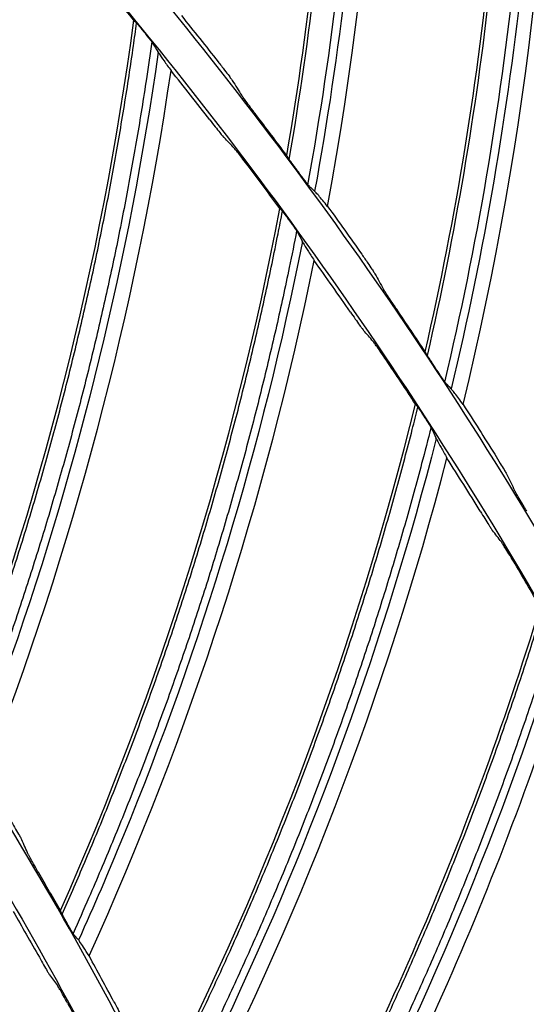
# Model space of a CAD drawing. Header units: centimetres. Extents: x 8435 to 34224, y 15581 to 23928.
# Tile 505 of 656: x 14730.61 to 14733.53, y 23638.41 to 23644.1. Entities that reach past the tile are written whole.
import ezdxf

# ---------------------------------------------------------------- set-up
doc = ezdxf.new("R2010")
doc.units = ezdxf.units.CM
doc.header["$LTSCALE"] = 0.2
doc.layers.add('1', color=7, linetype='Continuous', true_color=0xffffff)

# ---------------------------------------------------------------- blocks, each defined once
blk = doc.blocks.new('A$C992146fe')
at = {"layer": '1', "color": 0, "linetype": 'Continuous', "extrusion": (0, 0, -1)}
for radius in [59.146, 58.16, 57.606, 57.6]:
    blk.add_circle((-566.677, 326.301), radius, dxfattribs=at)
blk.add_arc((-566.657, 326.301), 65.216, 109.16485, 156.05151, dxfattribs=at)
at = {"layer": '1', "color": 0, "linetype": 'Continuous'}
for points, knots in [([(624.857, 326.301), (624.857, 328.223), (624.762, 330.138), (624.383, 333.958), (624.098, 335.86), (622.977, 341.462), (621.873, 345.087), (619.685, 350.361), (618.862, 352.1), (617.053, 355.475), (616.072, 357.106), (612.907, 361.834), (610.5, 364.768), (606.433, 368.83), (605.008, 370.119), (602.065, 372.53), (600.541, 373.658), (597.389, 375.762), (595.761, 376.737), (592.4, 378.533), (590.656, 379.357), (585.357, 381.547), (581.728, 382.644), (574.279, 384.124), (570.423, 384.503), (562.822, 384.498), (559.05, 384.127), (553.436, 383.011), (551.564, 382.542), (547.912, 381.432), (546.124, 380.791), (540.872, 378.614), (537.512, 376.823), (531.127, 372.556), (528.194, 370.144), (524.172, 366.123), (522.894, 364.715), (520.468, 361.762), (519.32, 360.213), (516.144, 355.459), (514.358, 352.117), (512.171, 346.846), (511.523, 345.038), (510.409, 341.37), (509.947, 339.523), (508.836, 333.94), (508.46, 330.166), (508.456, 324.423), (508.55, 322.501), (508.923, 318.712), (509.201, 316.836), (509.938, 313.119), (510.397, 311.278), (511.5, 307.633), (512.147, 305.818), (514.341, 300.515), (516.129, 297.171), (519.287, 292.434), (520.42, 290.902), (522.851, 287.935), (524.139, 286.513), (528.17, 282.478), (531.097, 280.071), (535.849, 276.887), (537.503, 275.893), (540.87, 274.09), (542.588, 273.277), (547.839, 271.097), (551.472, 269.985), (559.009, 268.478), (562.79, 268.106), (568.476, 268.098), (570.374, 268.188), (574.175, 268.557), (576.084, 268.838), (581.697, 269.948), (585.325, 271.045), (590.597, 273.218), (592.332, 274.034), (595.718, 275.839), (597.353, 276.817), (602.091, 279.975), (605.028, 282.374), (609.092, 286.424), (610.388, 287.85), (612.809, 290.791), (613.941, 292.314), (616.051, 295.461), (617.029, 297.086), (618.83, 300.439), (619.656, 302.175), (621.864, 307.483), (622.973, 311.125), (624.099, 316.741), (624.384, 318.646), (624.762, 322.463), (624.857, 324.379), (624.857, 326.301)], [0, 0, 0, 0, 0.015625, 0.015625, 0.03125, 0.03125, 0.0625, 0.0625, 0.078125, 0.078125, 0.09375, 0.09375, 0.125, 0.125, 0.140625, 0.140625, 0.15625, 0.15625, 0.171875, 0.171875, 0.1875, 0.1875, 0.21875, 0.21875, 0.25, 0.25, 0.28125, 0.28125, 0.296875, 0.296875, 0.3125, 0.3125, 0.34375, 0.34375, 0.375, 0.375, 0.390625, 0.390625, 0.40625, 0.40625, 0.4375, 0.4375, 0.453125, 0.453125, 0.46875, 0.46875, 0.5, 0.5, 0.515625, 0.515625, 0.53125, 0.53125, 0.546875, 0.546875, 0.5625, 0.5625, 0.59375, 0.59375, 0.609375, 0.609375, 0.625, 0.625, 0.65625, 0.65625, 0.671875, 0.671875, 0.6875, 0.6875, 0.71875, 0.71875, 0.75, 0.75, 0.765625, 0.765625, 0.78125, 0.78125, 0.8125, 0.8125, 0.828125, 0.828125, 0.84375, 0.84375, 0.875, 0.875, 0.890625, 0.890625, 0.90625, 0.90625, 0.921875, 0.921875, 0.9375, 0.9375, 0.96875, 0.96875, 0.984375, 0.984375, 1, 1, 1, 1]), ([(624.457, 326.301), (624.457, 324.392), (624.363, 322.49), (623.987, 318.698), (623.704, 316.807), (622.586, 311.229), (621.485, 307.612), (619.292, 302.341), (618.472, 300.616), (616.683, 297.287), (615.712, 295.673), (613.616, 292.547), (612.491, 291.035), (610.088, 288.114), (608.801, 286.698), (604.764, 282.676), (601.848, 280.293), (597.142, 277.157), (595.518, 276.185), (592.155, 274.394), (590.433, 273.583), (585.196, 271.424), (581.593, 270.335), (576.02, 269.233), (574.124, 268.954), (570.349, 268.587), (568.464, 268.498), (562.817, 268.506), (559.061, 268.875), (551.576, 270.373), (547.969, 271.476), (542.753, 273.642), (541.048, 274.449), (537.703, 276.24), (536.061, 277.227), (531.341, 280.388), (528.434, 282.779), (524.431, 286.787), (523.152, 288.199), (520.738, 291.145), (519.613, 292.667), (516.476, 297.371), (514.701, 300.693), (512.522, 305.959), (511.879, 307.761), (510.784, 311.382), (510.328, 313.21), (509.596, 316.901), (509.32, 318.764), (508.95, 322.527), (508.856, 324.436), (508.86, 330.139), (509.234, 333.888), (510.337, 339.432), (510.796, 341.267), (511.902, 344.909), (512.546, 346.705), (514.717, 351.939), (516.491, 355.258), (519.645, 359.98), (520.786, 361.518), (523.195, 364.451), (524.464, 365.849), (528.459, 369.842), (531.371, 372.238), (537.713, 376.476), (541.049, 378.255), (546.265, 380.417), (548.041, 381.053), (551.667, 382.155), (553.527, 382.621), (559.102, 383.73), (562.848, 384.098), (570.397, 384.103), (574.227, 383.727), (581.624, 382.256), (585.229, 381.167), (590.491, 378.992), (592.223, 378.174), (595.561, 376.39), (597.178, 375.422), (600.308, 373.333), (601.822, 372.212), (604.745, 369.818), (606.16, 368.538), (610.199, 364.503), (612.589, 361.59), (615.733, 356.894), (616.707, 355.275), (618.503, 351.923), (619.321, 350.195), (621.494, 344.958), (622.59, 341.358), (623.704, 335.794), (623.987, 333.905), (624.363, 330.112), (624.457, 328.209), (624.457, 326.301)], [0, 0, 0, 0, 0.015625, 0.015625, 0.03125, 0.03125, 0.0625, 0.0625, 0.078125, 0.078125, 0.09375, 0.09375, 0.109375, 0.109375, 0.125, 0.125, 0.15625, 0.15625, 0.171875, 0.171875, 0.1875, 0.1875, 0.21875, 0.21875, 0.234375, 0.234375, 0.25, 0.25, 0.28125, 0.28125, 0.3125, 0.3125, 0.328125, 0.328125, 0.34375, 0.34375, 0.375, 0.375, 0.390625, 0.390625, 0.40625, 0.40625, 0.4375, 0.4375, 0.453125, 0.453125, 0.46875, 0.46875, 0.484375, 0.484375, 0.5, 0.5, 0.53125, 0.53125, 0.546875, 0.546875, 0.5625, 0.5625, 0.59375, 0.59375, 0.609375, 0.609375, 0.625, 0.625, 0.65625, 0.65625, 0.6875, 0.6875, 0.703125, 0.703125, 0.71875, 0.71875, 0.75, 0.75, 0.78125, 0.78125, 0.8125, 0.8125, 0.828125, 0.828125, 0.84375, 0.84375, 0.859375, 0.859375, 0.875, 0.875, 0.90625, 0.90625, 0.921875, 0.921875, 0.9375, 0.9375, 0.96875, 0.96875, 0.984375, 0.984375, 1, 1, 1, 1]), ([(617.857, 326.301), (617.857, 329.683), (617.525, 333.009), (616.55, 337.917), (616.145, 339.539), (615.17, 342.756), (614.598, 344.354), (612.671, 349.005), (611.098, 351.945), (608.311, 356.12), (607.307, 357.476), (605.166, 360.085), (604.039, 361.327), (600.496, 364.869), (597.918, 366.989), (593.721, 369.796), (592.266, 370.668), (589.31, 372.247), (587.801, 372.961), (584.721, 374.237), (583.15, 374.801), (579.945, 375.775), (578.302, 376.187), (573.346, 377.174), (570.023, 377.499), (565.015, 377.502), (563.341, 377.421), (559.985, 377.092), (558.312, 376.844), (553.387, 375.864), (550.196, 374.898), (545.547, 372.976), (544.012, 372.251), (541.046, 370.666), (539.611, 369.806), (535.449, 367.027), (532.863, 364.911), (528.081, 360.135), (525.958, 357.543), (523.176, 353.385), (522.315, 351.953), (520.729, 348.992), (520.003, 347.457), (518.074, 342.804), (517.105, 339.612), (515.794, 333.053), (515.458, 329.66), (515.456, 322.977), (515.779, 319.657), (516.759, 314.707), (517.17, 313.061), (518.143, 309.851), (518.705, 308.279), (519.979, 305.197), (520.691, 303.688), (522.266, 300.734), (523.134, 299.283), (525.942, 295.075), (528.06, 292.495), (531.597, 288.951), (532.837, 287.824), (535.439, 285.684), (536.799, 284.675), (540.975, 281.881), (543.914, 280.307), (548.557, 278.378), (550.153, 277.804), (553.374, 276.825), (554.997, 276.418), (559.906, 275.438), (563.229, 275.104), (569.981, 275.097), (573.323, 275.427), (578.23, 276.398), (579.851, 276.801), (583.064, 277.772), (584.663, 278.342), (589.322, 280.268), (592.265, 281.838), (597.829, 285.546), (600.467, 287.706), (605.198, 292.43), (607.318, 295.005), (610.125, 299.193), (610.999, 300.648), (612.584, 303.607), (613.299, 305.116), (615.218, 309.736), (616.2, 312.946), (617.525, 319.571), (617.857, 322.918), (617.857, 326.301)], [0, 0, 0, 0, 0.03125, 0.03125, 0.046875, 0.046875, 0.0625, 0.0625, 0.09375, 0.09375, 0.109375, 0.109375, 0.125, 0.125, 0.15625, 0.15625, 0.171875, 0.171875, 0.1875, 0.1875, 0.203125, 0.203125, 0.21875, 0.21875, 0.25, 0.25, 0.265625, 0.265625, 0.28125, 0.28125, 0.3125, 0.3125, 0.328125, 0.328125, 0.34375, 0.34375, 0.375, 0.375, 0.40625, 0.40625, 0.421875, 0.421875, 0.4375, 0.4375, 0.46875, 0.46875, 0.5, 0.5, 0.53125, 0.53125, 0.546875, 0.546875, 0.5625, 0.5625, 0.578125, 0.578125, 0.59375, 0.59375, 0.625, 0.625, 0.640625, 0.640625, 0.65625, 0.65625, 0.6875, 0.6875, 0.703125, 0.703125, 0.71875, 0.71875, 0.75, 0.75, 0.78125, 0.78125, 0.796875, 0.796875, 0.8125, 0.8125, 0.84375, 0.84375, 0.875, 0.875, 0.90625, 0.90625, 0.921875, 0.921875, 0.9375, 0.9375, 0.96875, 0.96875, 1, 1, 1, 1]), ([(617.457, 326.301), (617.457, 322.944), (617.128, 319.623), (615.813, 313.05), (614.839, 309.865), (612.935, 305.282), (612.225, 303.784), (610.653, 300.849), (609.785, 299.405), (607, 295.249), (604.897, 292.694), (600.203, 288.008), (597.585, 285.864), (592.065, 282.186), (589.145, 280.627), (584.523, 278.717), (582.936, 278.151), (579.748, 277.188), (578.139, 276.788), (573.27, 275.824), (569.955, 275.497), (563.256, 275.504), (559.959, 275.836), (555.088, 276.808), (553.477, 277.212), (550.282, 278.183), (548.698, 278.752), (544.092, 280.666), (541.176, 282.228), (537.032, 285), (535.683, 286.001), (533.101, 288.125), (531.871, 289.242), (528.362, 292.759), (526.26, 295.319), (523.474, 299.494), (522.613, 300.934), (521.05, 303.865), (520.344, 305.362), (519.08, 308.42), (518.522, 309.98), (517.557, 313.164), (517.149, 314.798), (516.176, 319.709), (515.856, 323.004), (515.858, 329.634), (516.192, 333.001), (517.492, 339.508), (518.453, 342.675), (520.367, 347.292), (521.088, 348.815), (522.661, 351.752), (523.515, 353.174), (526.276, 357.299), (528.383, 359.87), (533.127, 364.61), (535.693, 366.709), (539.822, 369.466), (541.246, 370.32), (544.189, 371.892), (545.712, 372.611), (550.324, 374.518), (553.491, 375.477), (558.378, 376.449), (560.037, 376.695), (563.367, 377.022), (565.028, 377.102), (569.997, 377.099), (573.293, 376.776), (578.211, 375.798), (579.841, 375.388), (583.021, 374.422), (584.58, 373.863), (587.636, 372.596), (589.134, 371.888), (592.066, 370.321), (593.509, 369.456), (597.674, 366.671), (600.231, 364.568), (603.747, 361.053), (604.865, 359.821), (606.989, 357.232), (607.986, 355.887), (610.751, 351.745), (612.311, 348.827), (614.224, 344.213), (614.791, 342.627), (615.758, 339.436), (616.16, 337.826), (617.128, 332.957), (617.457, 329.657), (617.457, 326.301)], [0, 0, 0, 0, 0.03125, 0.03125, 0.0625, 0.0625, 0.078125, 0.078125, 0.09375, 0.09375, 0.125, 0.125, 0.15625, 0.15625, 0.1875, 0.1875, 0.203125, 0.203125, 0.21875, 0.21875, 0.25, 0.25, 0.28125, 0.28125, 0.296875, 0.296875, 0.3125, 0.3125, 0.34375, 0.34375, 0.359375, 0.359375, 0.375, 0.375, 0.40625, 0.40625, 0.421875, 0.421875, 0.4375, 0.4375, 0.453125, 0.453125, 0.46875, 0.46875, 0.5, 0.5, 0.53125, 0.53125, 0.5625, 0.5625, 0.578125, 0.578125, 0.59375, 0.59375, 0.625, 0.625, 0.65625, 0.65625, 0.671875, 0.671875, 0.6875, 0.6875, 0.71875, 0.71875, 0.734375, 0.734375, 0.75, 0.75, 0.78125, 0.78125, 0.796875, 0.796875, 0.8125, 0.8125, 0.828125, 0.828125, 0.84375, 0.84375, 0.875, 0.875, 0.890625, 0.890625, 0.90625, 0.90625, 0.9375, 0.9375, 0.953125, 0.953125, 0.96875, 0.96875, 1, 1, 1, 1]), ([(610.877, 326.301), (610.877, 323.379), (610.591, 320.505), (609.747, 316.262), (609.397, 314.86), (608.553, 312.078), (608.059, 310.699), (606.394, 306.685), (605.035, 304.143), (602.622, 300.532), (601.751, 299.356), (599.904, 297.108), (598.932, 296.038), (595.873, 292.982), (593.645, 291.15), (590.01, 288.721), (588.758, 287.972), (586.208, 286.611), (584.905, 285.996), (582.244, 284.894), (580.886, 284.407), (578.113, 283.566), (576.69, 283.209), (572.418, 282.361), (569.551, 282.081), (563.777, 282.08), (560.846, 282.369), (555.182, 283.498), (552.425, 284.333), (548.402, 285.998), (547.076, 286.625), (544.52, 287.993), (543.283, 288.736), (539.691, 291.136), (537.448, 292.973), (533.325, 297.097), (531.497, 299.329), (529.094, 302.923), (528.35, 304.163), (526.979, 306.726), (526.353, 308.05), (524.692, 312.063), (523.856, 314.818), (523.008, 319.073), (522.792, 320.519), (522.507, 323.416), (522.437, 324.861), (522.437, 329.185), (522.717, 332.055), (523.567, 336.339), (523.922, 337.756), (524.761, 340.523), (525.248, 341.88), (526.349, 344.541), (526.964, 345.845), (528.328, 348.399), (529.08, 349.657), (531.501, 353.281), (533.33, 355.507), (537.408, 359.591), (539.683, 361.46), (544.486, 364.67), (547.025, 366.03), (551.043, 367.697), (552.423, 368.193), (555.199, 369.035), (556.599, 369.386), (560.836, 370.23), (563.713, 370.519), (569.551, 370.522), (572.422, 370.238), (576.661, 369.398), (578.063, 369.049), (580.843, 368.209), (582.223, 367.716), (586.238, 366.055), (588.779, 364.699), (592.386, 362.294), (593.56, 361.426), (595.813, 359.58), (596.885, 358.608), (599.946, 355.551), (601.778, 353.327), (604.206, 349.702), (604.96, 348.448), (606.325, 345.897), (606.941, 344.595), (608.046, 341.936), (608.534, 340.579), (609.377, 337.811), (609.735, 336.393), (610.591, 332.11), (610.877, 329.222), (610.877, 326.301)], [0, 0, 0, 0, 0.03125, 0.03125, 0.046875, 0.046875, 0.0625, 0.0625, 0.09375, 0.09375, 0.109375, 0.109375, 0.125, 0.125, 0.15625, 0.15625, 0.171875, 0.171875, 0.1875, 0.1875, 0.203125, 0.203125, 0.21875, 0.21875, 0.25, 0.25, 0.28125, 0.28125, 0.3125, 0.3125, 0.328125, 0.328125, 0.34375, 0.34375, 0.375, 0.375, 0.40625, 0.40625, 0.421875, 0.421875, 0.4375, 0.4375, 0.46875, 0.46875, 0.484375, 0.484375, 0.5, 0.5, 0.53125, 0.53125, 0.546875, 0.546875, 0.5625, 0.5625, 0.578125, 0.578125, 0.59375, 0.59375, 0.625, 0.625, 0.65625, 0.65625, 0.6875, 0.6875, 0.703125, 0.703125, 0.71875, 0.71875, 0.75, 0.75, 0.78125, 0.78125, 0.796875, 0.796875, 0.8125, 0.8125, 0.84375, 0.84375, 0.859375, 0.859375, 0.875, 0.875, 0.90625, 0.90625, 0.921875, 0.921875, 0.9375, 0.9375, 0.953125, 0.953125, 0.96875, 0.96875, 1, 1, 1, 1]), ([(610.457, 326.301), (610.457, 329.194), (610.173, 332.04), (609.339, 336.238), (608.992, 337.626), (608.159, 340.377), (607.669, 341.745), (606.02, 345.723), (604.675, 348.239), (601.497, 353), (599.646, 355.254), (595.605, 359.295), (593.4, 361.108), (589.809, 363.51), (588.565, 364.255), (586.036, 365.606), (584.745, 366.217), (582.11, 367.309), (580.766, 367.791), (578.024, 368.624), (576.619, 368.977), (572.379, 369.821), (569.537, 370.099), (565.252, 370.101), (563.82, 370.032), (560.949, 369.751), (559.518, 369.539), (555.305, 368.701), (552.575, 367.874), (548.598, 366.23), (547.285, 365.61), (544.747, 364.254), (543.52, 363.518), (539.959, 361.14), (537.747, 359.331), (533.657, 355.245), (531.84, 353.028), (529.46, 349.471), (528.724, 348.245), (527.367, 345.712), (526.746, 344.399), (525.096, 340.419), (524.267, 337.688), (523.146, 332.077), (522.858, 329.174), (522.856, 323.458), (523.132, 320.617), (523.971, 316.383), (524.323, 314.974), (525.155, 312.229), (525.636, 310.884), (526.725, 308.247), (527.334, 306.956), (528.682, 304.429), (529.424, 303.187), (531.826, 299.588), (533.639, 297.381), (536.665, 294.349), (537.725, 293.385), (539.951, 291.554), (541.114, 290.691), (544.687, 288.301), (547.201, 286.954), (551.173, 285.304), (552.538, 284.814), (555.293, 283.976), (556.682, 283.628), (560.882, 282.789), (563.724, 282.504), (569.501, 282.498), (572.359, 282.78), (576.557, 283.61), (577.944, 283.956), (580.693, 284.785), (582.061, 285.273), (586.046, 286.921), (588.564, 288.265), (593.323, 291.436), (595.58, 293.284), (599.627, 297.325), (601.441, 299.528), (603.843, 303.111), (604.591, 304.356), (605.946, 306.887), (606.558, 308.178), (608.2, 312.13), (609.04, 314.876), (610.173, 320.543), (610.457, 323.407), (610.457, 326.301)], [0, 0, 0, 0, 0.03125, 0.03125, 0.046875, 0.046875, 0.0625, 0.0625, 0.09375, 0.09375, 0.125, 0.125, 0.15625, 0.15625, 0.171875, 0.171875, 0.1875, 0.1875, 0.203125, 0.203125, 0.21875, 0.21875, 0.25, 0.25, 0.265625, 0.265625, 0.28125, 0.28125, 0.3125, 0.3125, 0.328125, 0.328125, 0.34375, 0.34375, 0.375, 0.375, 0.40625, 0.40625, 0.421875, 0.421875, 0.4375, 0.4375, 0.46875, 0.46875, 0.5, 0.5, 0.53125, 0.53125, 0.546875, 0.546875, 0.5625, 0.5625, 0.578125, 0.578125, 0.59375, 0.59375, 0.625, 0.625, 0.640625, 0.640625, 0.65625, 0.65625, 0.6875, 0.6875, 0.703125, 0.703125, 0.71875, 0.71875, 0.75, 0.75, 0.78125, 0.78125, 0.796875, 0.796875, 0.8125, 0.8125, 0.84375, 0.84375, 0.875, 0.875, 0.90625, 0.90625, 0.921875, 0.921875, 0.9375, 0.9375, 0.96875, 0.96875, 1, 1, 1, 1]), ([(607.695, 356.941), (607.967, 358.518), (608.139, 360.117), (608.24, 362.548), (608.246, 363.357), (608.206, 364.972), (608.154, 365.777), (608.09, 366.582)], [0, 0, 0, 0, 0.5, 0.5, 0.75, 0.75, 1, 1, 1, 1]), ([(607.723, 356.896), (607.969, 358.312), (608.133, 359.743), (608.285, 362.425), (608.291, 363.673), (608.211, 365.463), (608.175, 366.003), (608.133, 366.544)], [0, 0, 0, 0, 0.44518, 0.44518, 0.832139, 0.832139, 1, 1, 1, 1]), ([(607.94, 356.603), (608.227, 358.19), (608.411, 359.796), (608.553, 362.647), (608.553, 363.895), (608.471, 365.508), (608.445, 365.879), (608.416, 366.25)], [0, 0, 0, 0, 0.499382, 0.499382, 0.884758, 0.884758, 1, 1, 1, 1]), ([(608.516, 366.119), (608.541, 365.791), (608.563, 365.463), (608.644, 363.888), (608.645, 362.638), (608.499, 359.762), (608.31, 358.136), (608.017, 356.528)], [0, 0, 0, 0, 0.102471, 0.102471, 0.491012, 0.491012, 1, 1, 1, 1]), ([(609.294, 354.674), (609.651, 356.234), (609.909, 357.822), (610.141, 360.244), (610.192, 361.051), (610.239, 362.666), (610.23, 363.474), (610.21, 364.281)], [0, 0, 0, 0, 0.5, 0.5, 0.75, 0.75, 1, 1, 1, 1]), ([(609.319, 354.628), (609.642, 356.029), (609.883, 357.449), (610.179, 360.118), (610.254, 361.364), (610.27, 363.156), (610.263, 363.698), (610.251, 364.24)], [0, 0, 0, 0, 0.445134, 0.445134, 0.832062, 0.832062, 1, 1, 1, 1]), ([(609.52, 354.323), (609.892, 355.893), (610.163, 357.486), (610.459, 360.326), (610.527, 361.571), (610.532, 363.187), (610.526, 363.559), (610.518, 363.932)], [0, 0, 0, 0, 0.499334, 0.499334, 0.884684, 0.884684, 1, 1, 1, 1]), ([(610.611, 363.795), (610.618, 363.466), (610.622, 363.137), (610.617, 361.56), (610.55, 360.312), (610.249, 357.448), (609.973, 355.834), (609.593, 354.244)], [0, 0, 0, 0, 0.102537, 0.102537, 0.491056, 0.491056, 1, 1, 1, 1]), ([(603.861, 350.222), (603.933, 350.412), (604.004, 350.603), (604.153, 351.013), (604.23, 351.232), (604.38, 351.671), (604.453, 351.891), (604.595, 352.333), (604.664, 352.554), (604.798, 352.998), (604.862, 353.221), (604.987, 353.668), (605.048, 353.892), (605.164, 354.341), (605.22, 354.566), (605.328, 355.017), (605.38, 355.243), (605.48, 355.696), (605.527, 355.923), (605.618, 356.378), (605.662, 356.606), (605.744, 357.062), (605.783, 357.291), (605.857, 357.748), (605.892, 357.978), (605.937, 358.295), (605.949, 358.383), (605.961, 358.471)], [0, 0, 0, 0, 0.071662, 0.071662, 0.153219, 0.153219, 0.234777, 0.234777, 0.316334, 0.316334, 0.397891, 0.397891, 0.479448, 0.479448, 0.561005, 0.561005, 0.642562, 0.642562, 0.72412, 0.72412, 0.805677, 0.805677, 0.887234, 0.887234, 0.968791, 0.968791, 1, 1, 1, 1]), ([(605.947, 358.486), (605.949, 358.485), (605.952, 358.481), (605.959, 358.473), (605.964, 358.468), (605.977, 358.453), (605.986, 358.442), (606.007, 358.416), (606.02, 358.401), (606.034, 358.383), (606.036, 358.381), (606.038, 358.379)], [0, 0, 0, 0, 0.175484, 0.175484, 0.348875, 0.348875, 0.616864, 0.616864, 0.956415, 0.956415, 1, 1, 1, 1]), ([(606.065, 358.345), (606.076, 358.332), (606.086, 358.319), (606.105, 358.295), (606.114, 358.284), (606.127, 358.267), (606.132, 358.261), (606.14, 358.251), (606.142, 358.247), (606.145, 358.244), (606.145, 358.243), (606.146, 358.243)], [0, 0, 0, 0, 0.305299, 0.305299, 0.574489, 0.574489, 0.776302, 0.776302, 0.938919, 0.938919, 1, 1, 1, 1]), ([(606.137, 358.255), (606.117, 358.112), (606.096, 357.97), (606.04, 357.598), (606.003, 357.369), (605.925, 356.912), (605.884, 356.684), (605.797, 356.228), (605.752, 356.001), (605.657, 355.547), (605.607, 355.32), (605.504, 354.868), (605.45, 354.643), (605.338, 354.193), (605.279, 353.968), (605.159, 353.52), (605.096, 353.297), (604.967, 352.851), (604.901, 352.629), (604.763, 352.186), (604.693, 351.965), (604.547, 351.524), (604.472, 351.305), (604.318, 350.867), (604.24, 350.649), (604.106, 350.29), (604.052, 350.149), (603.998, 350.008)], [0, 0, 0, 0, 0.050542, 0.050542, 0.132028, 0.132028, 0.213515, 0.213515, 0.295002, 0.295002, 0.376489, 0.376489, 0.457975, 0.457975, 0.539462, 0.539462, 0.620949, 0.620949, 0.702436, 0.702436, 0.783923, 0.783923, 0.865409, 0.865409, 0.946896, 0.946896, 1, 1, 1, 1]), ([(606.211, 358.134), (605.871, 355.756), (605.302, 353.413), (604.369, 350.738), (604.221, 350.335), (604.065, 349.934)], [0, 0, 0, 0, 0.848444, 0.848444, 1, 1, 1, 1]), ([(606.22, 358.12), (606.236, 358.096), (606.255, 358.068), (606.301, 358.002), (606.329, 357.963), (606.359, 357.922)], [0, 0, 0, 0, 0.496675, 0.496675, 1, 1, 1, 1]), ([(606.902, 358.025), (606.928, 357.992), (606.954, 357.958), (606.996, 357.903), (607.013, 357.88), (607.039, 357.846), (607.048, 357.833), (607.06, 357.817), (607.064, 357.811), (607.066, 357.808)], [0, 0, 0, 0, 0.36913, 0.36913, 0.653138, 0.653138, 0.859833, 0.859833, 1, 1, 1, 1]), ([(607.339, 357.413), (607.313, 357.447), (607.287, 357.482), (607.245, 357.537), (607.228, 357.56), (607.203, 357.595), (607.193, 357.608), (607.182, 357.624), (607.178, 357.63), (607.176, 357.633)], [0, 0, 0, 0, 0.373404, 0.373404, 0.655981, 0.655981, 0.861468, 0.861468, 1, 1, 1, 1]), ([(606.807, 357.352), (606.828, 357.325), (606.849, 357.299), (606.888, 357.249), (606.906, 357.226), (606.934, 357.191), (606.945, 357.177), (606.962, 357.157), (606.968, 357.15), (606.971, 357.147)], [0, 0, 0, 0, 0.298964, 0.298964, 0.59074, 0.59074, 0.804053, 0.804053, 1, 1, 1, 1]), ([(607.249, 356.821), (607.229, 356.848), (607.209, 356.874), (607.17, 356.924), (607.152, 356.948), (607.124, 356.983), (607.113, 356.997), (607.097, 357.017), (607.091, 357.024), (607.088, 357.027)], [0, 0, 0, 0, 0.298854, 0.298854, 0.590862, 0.590862, 0.804262, 0.804262, 1, 1, 1, 1]), ([(607.796, 356.796), (607.783, 356.813), (607.77, 356.831), (607.749, 356.86), (607.74, 356.873), (607.726, 356.891), (607.721, 356.899), (607.714, 356.909), (607.712, 356.912), (607.711, 356.914)], [0, 0, 0, 0, 0.352272, 0.352272, 0.636495, 0.636495, 0.840763, 0.840763, 1, 1, 1, 1]), ([(607.872, 356.694), (607.863, 356.705), (607.855, 356.716), (607.835, 356.743), (607.823, 356.759), (607.806, 356.782), (607.801, 356.789), (607.796, 356.796)], [0, 0, 0, 0, 0.324876, 0.324876, 0.791179, 0.791179, 1, 1, 1, 1]), ([(607.949, 356.593), (607.948, 356.594), (607.946, 356.596), (607.94, 356.603), (607.937, 356.607), (607.927, 356.619), (607.921, 356.628), (607.904, 356.649), (607.894, 356.663), (607.88, 356.682), (607.876, 356.688), (607.872, 356.694)], [0, 0, 0, 0, 0.165018, 0.165018, 0.328722, 0.328722, 0.558311, 0.558311, 0.871808, 0.871808, 1, 1, 1, 1]), ([(608.013, 356.532), (608, 356.544), (607.988, 356.555), (607.967, 356.575), (607.958, 356.584), (607.949, 356.593)], [0, 0, 0, 0, 0.57188, 0.57188, 1, 1, 1, 1]), ([(608.166, 356.353), (608.146, 356.378), (608.127, 356.401), (608.093, 356.442), (608.078, 356.461), (608.05, 356.493), (608.037, 356.507), (608.027, 356.518)], [0, 0, 0, 0, 0.332996, 0.332996, 0.665344, 0.665344, 1, 1, 1, 1]), ([(605.101, 348.173), (605.184, 348.359), (605.265, 348.546), (605.436, 348.947), (605.525, 349.161), (605.699, 349.591), (605.783, 349.807), (605.949, 350.24), (606.03, 350.458), (606.187, 350.894), (606.264, 351.113), (606.413, 351.552), (606.485, 351.773), (606.626, 352.215), (606.694, 352.437), (606.826, 352.881), (606.89, 353.104), (607.014, 353.551), (607.074, 353.775), (607.19, 354.224), (607.245, 354.449), (607.352, 354.901), (607.403, 355.127), (607.502, 355.58), (607.549, 355.807), (607.611, 356.122), (607.628, 356.209), (607.645, 356.296)], [0, 0, 0, 0, 0.07161, 0.07161, 0.153173, 0.153173, 0.234736, 0.234736, 0.316298, 0.316298, 0.397861, 0.397861, 0.479424, 0.479424, 0.560987, 0.560987, 0.64255, 0.64255, 0.724112, 0.724112, 0.805675, 0.805675, 0.887238, 0.887238, 0.9688, 0.9688, 1, 1, 1, 1]), ([(607.632, 356.312), (607.634, 356.31), (607.636, 356.307), (607.643, 356.298), (607.648, 356.292), (607.66, 356.277), (607.668, 356.265), (607.688, 356.239), (607.7, 356.222), (607.714, 356.204), (607.715, 356.202), (607.717, 356.2)], [0, 0, 0, 0, 0.175488, 0.175488, 0.348883, 0.348883, 0.616873, 0.616873, 0.956414, 0.956414, 1, 1, 1, 1]), ([(607.742, 356.165), (607.752, 356.151), (607.762, 356.137), (607.78, 356.113), (607.788, 356.101), (607.8, 356.084), (607.805, 356.077), (607.812, 356.066), (607.814, 356.063), (607.816, 356.059), (607.817, 356.059), (607.817, 356.058)], [0, 0, 0, 0, 0.305309, 0.305309, 0.574489, 0.574489, 0.776305, 0.776305, 0.938929, 0.938929, 1, 1, 1, 1]), ([(607.809, 356.07), (607.782, 355.929), (607.753, 355.788), (607.677, 355.42), (607.628, 355.194), (607.525, 354.741), (607.471, 354.516), (607.36, 354.065), (607.303, 353.841), (607.183, 353.393), (607.121, 353.169), (606.993, 352.723), (606.927, 352.501), (606.791, 352.057), (606.721, 351.836), (606.576, 351.396), (606.502, 351.176), (606.349, 350.738), (606.27, 350.52), (606.109, 350.085), (606.026, 349.868), (605.857, 349.436), (605.77, 349.221), (605.593, 348.792), (605.503, 348.579), (605.35, 348.227), (605.289, 348.089), (605.227, 347.952)], [0, 0, 0, 0, 0.050535, 0.050535, 0.132028, 0.132028, 0.21352, 0.21352, 0.295013, 0.295013, 0.376505, 0.376505, 0.457997, 0.457997, 0.53949, 0.53949, 0.620982, 0.620982, 0.702475, 0.702475, 0.783967, 0.783967, 0.86546, 0.86546, 0.946952, 0.946952, 1, 1, 1, 1]), ([(607.876, 355.946), (607.408, 353.59), (606.713, 351.281), (605.637, 348.66), (605.467, 348.266), (605.29, 347.875)], [0, 0, 0, 0, 0.848488, 0.848488, 1, 1, 1, 1]), ([(607.885, 355.931), (607.899, 355.907), (607.917, 355.877), (607.959, 355.809), (607.985, 355.769), (608.012, 355.726)], [0, 0, 0, 0, 0.496675, 0.496675, 1, 1, 1, 1]), ([(608.56, 355.8), (608.584, 355.765), (608.609, 355.73), (608.648, 355.673), (608.664, 355.649), (608.687, 355.614), (608.696, 355.6), (608.707, 355.583), (608.711, 355.577), (608.713, 355.574)], [0, 0, 0, 0, 0.369088, 0.369088, 0.653102, 0.653102, 0.859814, 0.859814, 1, 1, 1, 1]), ([(608.964, 355.165), (608.94, 355.2), (608.916, 355.236), (608.877, 355.294), (608.861, 355.318), (608.838, 355.354), (608.829, 355.367), (608.818, 355.385), (608.815, 355.39), (608.813, 355.394)], [0, 0, 0, 0, 0.37337, 0.37337, 0.655951, 0.655951, 0.861452, 0.861452, 1, 1, 1, 1]), ([(608.43, 355.132), (608.449, 355.105), (608.468, 355.077), (608.504, 355.026), (608.521, 355.001), (608.547, 354.965), (608.558, 354.951), (608.573, 354.93), (608.579, 354.923), (608.582, 354.919)], [0, 0, 0, 0, 0.29898, 0.29898, 0.590745, 0.590745, 0.804063, 0.804063, 1, 1, 1, 1]), ([(608.842, 354.579), (608.823, 354.606), (608.805, 354.634), (608.769, 354.686), (608.752, 354.711), (608.726, 354.747), (608.716, 354.761), (608.701, 354.782), (608.695, 354.79), (608.692, 354.793)], [0, 0, 0, 0, 0.298861, 0.298861, 0.590858, 0.590858, 0.804262, 0.804262, 1, 1, 1, 1]), ([(609.387, 354.524), (609.375, 354.542), (609.363, 354.56), (609.343, 354.591), (609.335, 354.604), (609.322, 354.623), (609.318, 354.631), (609.311, 354.641), (609.309, 354.645), (609.308, 354.647)], [0, 0, 0, 0, 0.352254, 0.352254, 0.636481, 0.636481, 0.840756, 0.840756, 1, 1, 1, 1]), ([(609.457, 354.418), (609.449, 354.43), (609.441, 354.441), (609.423, 354.469), (609.412, 354.486), (609.396, 354.509), (609.391, 354.517), (609.387, 354.524)], [0, 0, 0, 0, 0.324873, 0.324873, 0.791177, 0.791177, 1, 1, 1, 1]), ([(609.528, 354.313), (609.527, 354.314), (609.525, 354.316), (609.52, 354.323), (609.517, 354.328), (609.508, 354.341), (609.502, 354.35), (609.487, 354.372), (609.478, 354.386), (609.464, 354.406), (609.46, 354.412), (609.457, 354.418)], [0, 0, 0, 0, 0.165028, 0.165028, 0.328744, 0.328744, 0.558335, 0.558335, 0.871818, 0.871818, 1, 1, 1, 1]), ([(609.589, 354.249), (609.577, 354.261), (609.566, 354.274), (609.545, 354.295), (609.537, 354.304), (609.528, 354.313)], [0, 0, 0, 0, 0.57188, 0.57188, 1, 1, 1, 1]), ([(609.732, 354.062), (609.714, 354.087), (609.696, 354.112), (609.664, 354.155), (609.65, 354.174), (609.624, 354.208), (609.612, 354.222), (609.602, 354.234)], [0, 0, 0, 0, 0.332997, 0.332997, 0.665345, 0.665345, 1, 1, 1, 1]), ([(606.229, 346.06), (606.322, 346.241), (606.413, 346.423), (606.605, 346.814), (606.706, 347.023), (606.902, 347.443), (606.999, 347.654), (607.187, 348.078), (607.28, 348.291), (607.46, 348.718), (607.549, 348.933), (607.721, 349.363), (607.806, 349.579), (607.97, 350.013), (608.05, 350.231), (608.207, 350.667), (608.283, 350.887), (608.43, 351.326), (608.502, 351.547), (608.642, 351.989), (608.71, 352.211), (608.841, 352.656), (608.904, 352.879), (609.027, 353.326), (609.087, 353.55), (609.166, 353.861), (609.187, 353.947), (609.209, 354.033)], [0, 0, 0, 0, 0.07161, 0.07161, 0.153171, 0.153171, 0.234733, 0.234733, 0.316294, 0.316294, 0.397855, 0.397855, 0.479417, 0.479417, 0.560978, 0.560978, 0.64254, 0.64254, 0.724101, 0.724101, 0.805662, 0.805662, 0.887224, 0.887224, 0.968785, 0.968785, 1, 1, 1, 1]), ([(609.197, 354.049), (609.198, 354.048), (609.201, 354.044), (609.207, 354.035), (609.211, 354.029), (609.223, 354.013), (609.23, 354.001), (609.249, 353.973), (609.26, 353.957), (609.272, 353.938), (609.274, 353.935), (609.275, 353.933)], [0, 0, 0, 0, 0.1755, 0.1755, 0.348907, 0.348907, 0.616894, 0.616894, 0.956408, 0.956408, 1, 1, 1, 1]), ([(609.299, 353.897), (609.308, 353.883), (609.317, 353.868), (609.333, 353.843), (609.341, 353.831), (609.352, 353.813), (609.357, 353.805), (609.363, 353.795), (609.365, 353.791), (609.367, 353.788), (609.367, 353.787), (609.368, 353.786)], [0, 0, 0, 0, 0.305326, 0.305326, 0.574493, 0.574493, 0.776312, 0.776312, 0.938952, 0.938952, 1, 1, 1, 1]), ([(609.361, 353.799), (609.325, 353.659), (609.289, 353.52), (609.193, 353.157), (609.132, 352.933), (609.005, 352.487), (608.939, 352.265), (608.804, 351.821), (608.734, 351.6), (608.59, 351.159), (608.516, 350.939), (608.365, 350.501), (608.287, 350.282), (608.126, 349.847), (608.044, 349.63), (607.876, 349.198), (607.79, 348.982), (607.613, 348.553), (607.523, 348.34), (607.339, 347.914), (607.244, 347.702), (607.052, 347.28), (606.954, 347.07), (606.754, 346.651), (606.652, 346.443), (606.48, 346.101), (606.412, 345.966), (606.342, 345.832)], [0, 0, 0, 0, 0.050553, 0.050553, 0.132043, 0.132043, 0.213533, 0.213533, 0.295023, 0.295023, 0.376513, 0.376513, 0.458003, 0.458003, 0.539493, 0.539493, 0.620983, 0.620983, 0.702473, 0.702473, 0.783963, 0.783963, 0.865453, 0.865453, 0.946943, 0.946943, 1, 1, 1, 1]), ([(609.421, 353.671), (608.826, 351.344), (608.006, 349.076), (606.79, 346.517), (606.599, 346.133), (606.401, 345.752)], [0, 0, 0, 0, 0.84848, 0.84848, 1, 1, 1, 1]), ([(609.429, 353.656), (609.442, 353.631), (609.458, 353.6), (609.496, 353.53), (609.52, 353.489), (609.545, 353.444)], [0, 0, 0, 0, 0.496676, 0.496676, 1, 1, 1, 1]), ([(610.096, 353.488), (610.118, 353.452), (610.14, 353.416), (610.176, 353.357), (610.191, 353.332), (610.213, 353.296), (610.221, 353.282), (610.231, 353.264), (610.234, 353.258), (610.236, 353.254)], [0, 0, 0, 0, 0.369034, 0.369034, 0.653054, 0.653054, 0.859789, 0.859789, 1, 1, 1, 1]), ([(610.465, 352.833), (610.443, 352.869), (610.42, 352.906), (610.385, 352.966), (610.37, 352.991), (610.349, 353.028), (610.341, 353.042), (610.331, 353.06), (610.328, 353.065), (610.326, 353.069)], [0, 0, 0, 0, 0.3733, 0.3733, 0.655894, 0.655894, 0.861423, 0.861423, 1, 1, 1, 1]), ([(609.929, 352.829), (609.947, 352.8), (609.965, 352.772), (609.998, 352.719), (610.014, 352.693), (610.038, 352.655), (610.047, 352.641), (610.062, 352.619), (610.067, 352.611), (610.07, 352.608)], [0, 0, 0, 0, 0.299008, 0.299008, 0.590748, 0.590748, 0.804075, 0.804075, 1, 1, 1, 1]), ([(610.311, 352.254), (610.294, 352.283), (610.277, 352.311), (610.244, 352.365), (610.228, 352.39), (610.204, 352.429), (610.195, 352.443), (610.181, 352.465), (610.176, 352.473), (610.173, 352.476)], [0, 0, 0, 0, 0.298892, 0.298892, 0.590864, 0.590864, 0.804278, 0.804278, 1, 1, 1, 1]), ([(607.241, 343.888), (607.343, 344.064), (607.444, 344.241), (607.657, 344.621), (607.769, 344.825), (607.988, 345.234), (608.095, 345.439), (608.307, 345.852), (608.411, 346.059), (608.614, 346.476), (608.714, 346.686), (608.91, 347.106), (609.006, 347.317), (609.193, 347.742), (609.285, 347.955), (609.465, 348.382), (609.553, 348.597), (609.724, 349.028), (609.808, 349.244), (609.971, 349.678), (610.051, 349.896), (610.206, 350.333), (610.281, 350.553), (610.428, 350.992), (610.5, 351.213), (610.596, 351.519), (610.622, 351.604), (610.648, 351.689)], [0, 0, 0, 0, 0.071658, 0.071658, 0.153209, 0.153209, 0.23476, 0.23476, 0.316311, 0.316311, 0.397862, 0.397862, 0.479413, 0.479413, 0.560964, 0.560964, 0.642515, 0.642515, 0.724066, 0.724066, 0.805617, 0.805617, 0.887168, 0.887168, 0.968719, 0.968719, 1, 1, 1, 1]), ([(610.787, 351.447), (610.744, 351.31), (610.7, 351.172), (610.585, 350.815), (610.511, 350.595), (610.36, 350.156), (610.283, 349.938), (610.123, 349.502), (610.042, 349.285), (609.875, 348.852), (609.789, 348.637), (609.614, 348.207), (609.524, 347.993), (609.34, 347.567), (609.247, 347.355), (609.055, 346.933), (608.957, 346.722), (608.758, 346.303), (608.656, 346.095), (608.449, 345.68), (608.344, 345.473), (608.129, 345.062), (608.019, 344.858), (607.797, 344.451), (607.684, 344.248), (607.494, 343.915), (607.418, 343.785), (607.341, 343.654)], [0, 0, 0, 0, 0.050618, 0.050618, 0.132097, 0.132097, 0.213577, 0.213577, 0.295057, 0.295057, 0.376536, 0.376536, 0.458016, 0.458016, 0.539496, 0.539496, 0.620976, 0.620976, 0.702456, 0.702456, 0.783935, 0.783935, 0.865415, 0.865415, 0.946895, 0.946895, 1, 1, 1, 1]), ([(610.84, 351.316), (610.12, 349.025), (609.179, 346.804), (607.826, 344.315), (607.614, 343.941), (607.396, 343.571)], [0, 0, 0, 0, 0.848445, 0.848445, 1, 1, 1, 1]), ([(604.514, 349.242), (604.531, 349.213), (604.548, 349.184), (604.58, 349.13), (604.596, 349.103), (604.616, 349.068), (604.623, 349.055), (604.631, 349.04), (604.633, 349.036), (604.634, 349.033)], [0, 0, 0, 0, 0.320221, 0.320221, 0.648753, 0.648753, 0.867592, 0.867592, 1, 1, 1, 1]), ([(608.133, 341.665), (608.245, 341.835), (608.356, 342.006), (608.589, 342.375), (608.711, 342.572), (608.952, 342.968), (609.071, 343.168), (609.304, 343.568), (609.419, 343.77), (609.645, 344.175), (609.756, 344.379), (609.974, 344.788), (610.081, 344.994), (610.292, 345.407), (610.395, 345.615), (610.597, 346.032), (610.697, 346.242), (610.891, 346.663), (610.987, 346.874), (611.173, 347.299), (611.264, 347.512), (611.443, 347.94), (611.53, 348.155), (611.701, 348.586), (611.784, 348.803), (611.896, 349.104), (611.927, 349.187), (611.958, 349.271)], [0, 0, 0, 0, 0.071686, 0.071686, 0.153234, 0.153234, 0.234781, 0.234781, 0.316329, 0.316329, 0.397876, 0.397876, 0.479424, 0.479424, 0.560972, 0.560972, 0.64252, 0.64252, 0.724067, 0.724067, 0.805615, 0.805615, 0.887162, 0.887162, 0.96871, 0.96871, 1, 1, 1, 1]), ([(612.083, 349.021), (612.033, 348.886), (611.982, 348.751), (611.847, 348.4), (611.762, 348.185), (611.588, 347.755), (611.498, 347.541), (611.316, 347.115), (611.223, 346.902), (611.032, 346.479), (610.935, 346.269), (610.737, 345.85), (610.635, 345.641), (610.429, 345.225), (610.324, 345.019), (610.11, 344.607), (610.001, 344.402), (609.779, 343.995), (609.666, 343.792), (609.437, 343.389), (609.32, 343.188), (609.084, 342.79), (608.963, 342.591), (608.719, 342.197), (608.595, 342.001), (608.387, 341.679), (608.304, 341.552), (608.221, 341.426)], [0, 0, 0, 0, 0.050616, 0.050616, 0.132093, 0.132093, 0.213571, 0.213571, 0.295048, 0.295048, 0.376525, 0.376525, 0.458002, 0.458002, 0.53948, 0.53948, 0.620957, 0.620957, 0.702435, 0.702435, 0.783912, 0.783912, 0.865389, 0.865389, 0.946866, 0.946866, 1, 1, 1, 1]), ([(604.831, 348.65), (604.814, 348.68), (604.797, 348.709), (604.766, 348.764), (604.751, 348.791), (604.73, 348.827), (604.724, 348.839), (604.716, 348.854), (604.714, 348.859), (604.712, 348.861)], [0, 0, 0, 0, 0.31908, 0.31908, 0.650764, 0.650764, 0.868759, 0.868759, 1, 1, 1, 1]), ([(612.13, 348.888), (611.286, 346.639), (610.226, 344.472), (608.74, 342.059), (608.509, 341.698), (608.271, 341.34)], [0, 0, 0, 0, 0.84842, 0.84842, 1, 1, 1, 1]), ([(605.154, 348.077), (605.146, 348.092), (605.138, 348.107), (605.122, 348.135), (605.114, 348.149), (605.104, 348.169), (605.1, 348.176), (605.095, 348.185), (605.093, 348.189), (605.093, 348.191)], [0, 0, 0, 0, 0.304312, 0.304312, 0.617576, 0.617576, 0.835033, 0.835033, 1, 1, 1, 1]), ([(605.233, 347.942), (605.232, 347.943), (605.231, 347.945), (605.226, 347.953), (605.223, 347.958), (605.216, 347.97), (605.211, 347.977), (605.202, 347.994), (605.196, 348.004), (605.185, 348.023), (605.179, 348.033), (605.174, 348.042)], [0, 0, 0, 0, 0.183329, 0.183329, 0.365714, 0.365714, 0.560328, 0.560328, 0.791876, 0.791876, 1, 1, 1, 1]), ([(605.413, 347.691), (605.389, 347.728), (605.367, 347.762), (605.331, 347.818), (605.315, 347.84), (605.302, 347.858)], [0, 0, 0, 0, 0.519229, 0.519229, 1, 1, 1, 1]), ([(604.838, 347.675), (604.855, 347.646), (604.871, 347.616), (604.902, 347.562), (604.917, 347.537), (604.936, 347.504), (604.943, 347.493), (604.951, 347.48), (604.954, 347.476), (604.956, 347.473)], [0, 0, 0, 0, 0.326912, 0.326912, 0.652085, 0.652085, 0.863536, 0.863536, 1, 1, 1, 1]), ([(605.164, 347.145), (605.148, 347.175), (605.131, 347.204), (605.103, 347.254), (605.091, 347.276), (605.072, 347.309), (605.064, 347.322), (605.054, 347.339), (605.05, 347.345), (605.048, 347.348)], [0, 0, 0, 0, 0.32656, 0.32656, 0.600498, 0.600498, 0.822124, 0.822124, 1, 1, 1, 1]), ([(605.7, 347.159), (605.716, 347.129), (605.732, 347.099), (605.761, 347.043), (605.775, 347.016), (605.793, 346.98), (605.799, 346.967), (605.806, 346.951), (605.808, 346.947), (605.809, 346.944)], [0, 0, 0, 0, 0.320185, 0.320185, 0.648778, 0.648778, 0.867593, 0.867593, 1, 1, 1, 1])]:
    blk.add_open_spline(points, degree=3, knots=knots, dxfattribs=at)
for points in [[(608.166, 356.353), (608.746, 359.49), (608.929, 362.714), (608.7, 365.9)], [(609.732, 354.062), (610.482, 357.167), (610.839, 360.372), (610.782, 363.566)], [(605.93, 358.503), (605.8, 358.661), (605.669, 358.818), (605.537, 358.974)], [(606.478, 358.557), (606.62, 358.38), (606.762, 358.203), (606.902, 358.025)], [(603.839, 350.263), (604.85, 352.92), (605.552, 355.686), (605.93, 358.503)], [(605.93, 358.503), (605.936, 358.497), (605.941, 358.492), (605.947, 358.486)], [(606.038, 358.379), (606.047, 358.368), (606.056, 358.357), (606.065, 358.345)], [(606.146, 358.243), (606.166, 358.209), (606.186, 358.175), (606.206, 358.142)], [(606.22, 358.12), (606.215, 358.128), (606.21, 358.136), (606.206, 358.142)], [(604.198, 349.757), (605.225, 352.393), (605.948, 355.125), (606.359, 357.922)], [(606.807, 357.352), (606.659, 357.543), (606.51, 357.733), (606.359, 357.922)], [(607.066, 357.808), (607.103, 357.75), (607.139, 357.692), (607.176, 357.633)], [(607.695, 356.941), (607.577, 357.099), (607.459, 357.256), (607.339, 357.413)], [(607.088, 357.027), (607.049, 357.067), (607.01, 357.107), (606.971, 357.147)], [(607.711, 356.914), (607.706, 356.923), (607.7, 356.932), (607.695, 356.941)], [(607.615, 356.329), (607.494, 356.494), (607.372, 356.658), (607.249, 356.821)], [(608.013, 356.532), (608.016, 356.529), (608.021, 356.524), (608.027, 356.518)], [(605.082, 348.216), (606.236, 350.814), (607.086, 353.537), (607.615, 356.329)], [(607.615, 356.329), (607.621, 356.323), (607.627, 356.318), (607.632, 356.312)], [(608.166, 356.353), (608.299, 356.17), (608.43, 355.985), (608.56, 355.8)], [(607.717, 356.2), (607.725, 356.188), (607.734, 356.176), (607.742, 356.165)], [(607.817, 356.058), (607.835, 356.023), (607.854, 355.989), (607.872, 355.954)], [(607.885, 355.931), (607.88, 355.94), (607.876, 355.947), (607.872, 355.954)], [(605.413, 347.691), (606.581, 350.267), (607.451, 352.956), (608.012, 355.726)], [(608.43, 355.132), (608.292, 355.331), (608.153, 355.529), (608.012, 355.726)], [(608.713, 355.574), (608.746, 355.514), (608.779, 355.454), (608.813, 355.394)], [(609.294, 354.674), (609.185, 354.838), (609.075, 355.002), (608.964, 355.165)], [(608.692, 354.793), (608.655, 354.835), (608.619, 354.877), (608.582, 354.919)], [(609.308, 354.647), (609.303, 354.656), (609.299, 354.665), (609.294, 354.674)], [(609.181, 354.068), (609.069, 354.239), (608.956, 354.409), (608.842, 354.579)], [(609.589, 354.249), (609.592, 354.245), (609.597, 354.24), (609.602, 354.234)], [(606.212, 346.103), (607.505, 348.635), (608.501, 351.308), (609.181, 354.068)], [(609.181, 354.068), (609.186, 354.062), (609.192, 354.056), (609.197, 354.049)], [(609.732, 354.062), (609.855, 353.872), (609.976, 353.68), (610.096, 353.488)], [(609.275, 353.933), (609.283, 353.921), (609.291, 353.909), (609.299, 353.897)], [(609.368, 353.786), (609.384, 353.751), (609.401, 353.715), (609.417, 353.679)], [(609.429, 353.656), (609.424, 353.665), (609.42, 353.673), (609.417, 353.679)], [(606.514, 345.561), (607.82, 348.07), (608.834, 350.708), (609.545, 353.444)], [(609.929, 352.829), (609.803, 353.035), (609.674, 353.24), (609.545, 353.444)], [(610.236, 353.254), (610.266, 353.193), (610.296, 353.131), (610.326, 353.069)], [(610.173, 352.476), (610.139, 352.52), (610.104, 352.564), (610.07, 352.608)], [(610.622, 351.726), (610.52, 351.902), (610.416, 352.078), (610.311, 352.254)], [(607.226, 343.932), (608.654, 346.391), (609.794, 349.007), (610.622, 351.726)], [(607.498, 343.375), (608.938, 345.81), (610.094, 348.389), (610.951, 351.083)], [(608.121, 341.71), (609.68, 344.088), (610.96, 346.638), (611.934, 349.308)], [(604.712, 348.861), (604.686, 348.919), (604.66, 348.976), (604.634, 349.033)], [(605.082, 348.216), (604.999, 348.361), (604.916, 348.506), (604.831, 348.65)], [(608.362, 341.138), (609.932, 343.492), (611.226, 346.005), (612.228, 348.649)], [(604.535, 348.205), (604.637, 348.029), (604.738, 347.853), (604.838, 347.675)], [(605.093, 348.191), (605.089, 348.199), (605.085, 348.207), (605.082, 348.216)], [(605.174, 348.042), (605.167, 348.054), (605.161, 348.066), (605.154, 348.077)], [(605.285, 347.882), (605.268, 347.902), (605.25, 347.922), (605.233, 347.942)], [(605.285, 347.882), (605.289, 347.876), (605.295, 347.869), (605.302, 347.858)], [(605.7, 347.159), (605.606, 347.337), (605.51, 347.514), (605.413, 347.691)], [(604.956, 347.473), (604.986, 347.432), (605.017, 347.39), (605.048, 347.348)], [(605.164, 347.145), (605.26, 346.968), (605.355, 346.79), (605.449, 346.611)]]:
    blk.add_open_spline(points, degree=3, dxfattribs=at)

msp = doc.modelspace()

# ---------------------------------------------------------------- block references
at = {"xscale": 0.5, "yscale": 0.5, "zscale": 0.5}
msp.add_blockref('A$C992146fe', (14428.3007, 23464.8437), dxfattribs=at)

doc.saveas('drawing.dxf')
